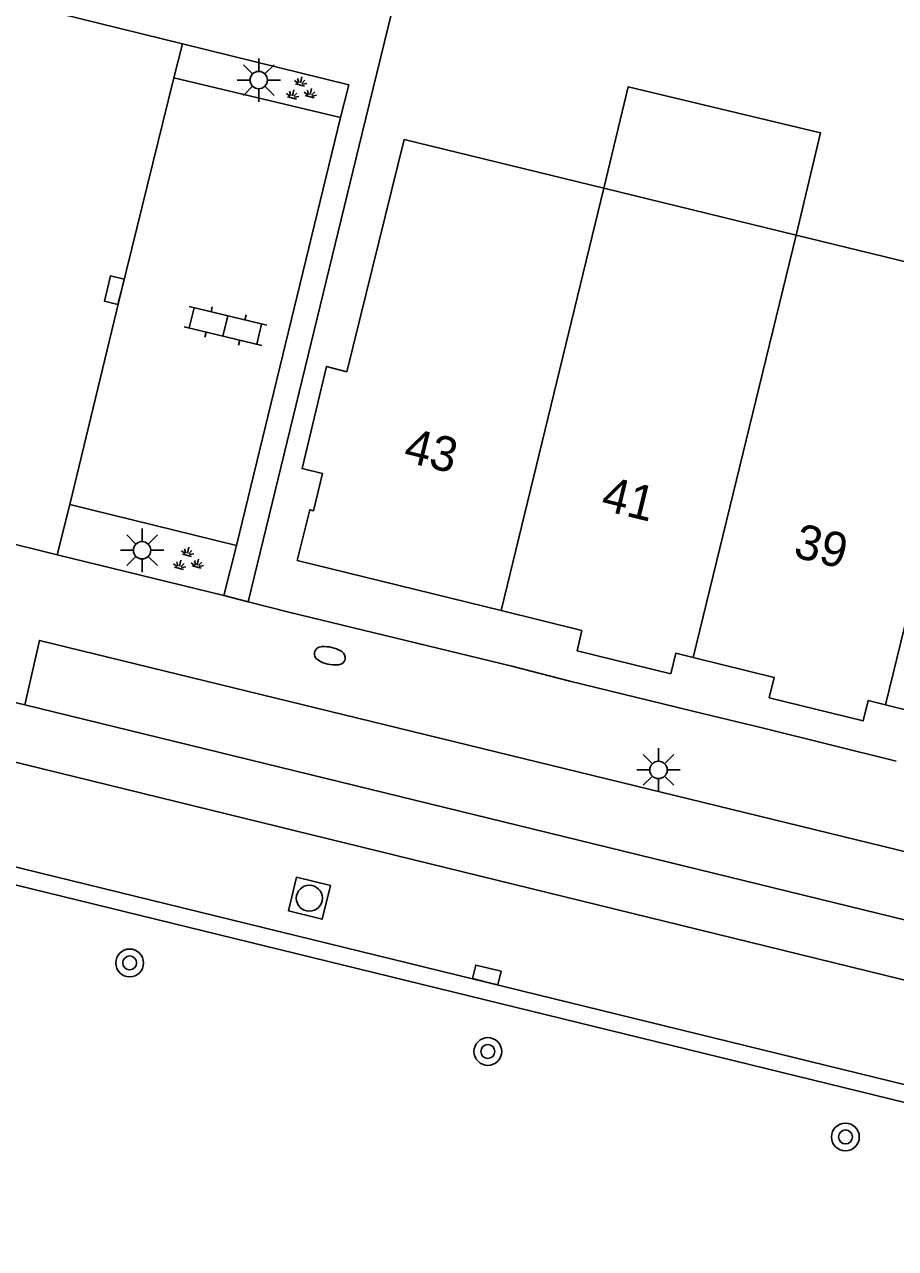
# Model space of a CAD drawing. Extents: x 125000 to 129004, y 397500 to 399008.
# Drawn here: x 126651.69 to 126676.77, y 398287.63 to 398322.89 of the extents above; entities that cross this region are included whole.
import ezdxf

# ---------------------------------------------------------------- set-up
doc = ezdxf.new("R2010")
doc.units = 0
for name, color, linetype in [('gg-afsc-hekwerk', 7, 'Continuous'), ('gg-afsc-muur', 7, 'Continuous'), ('gg-anno-huisnummerreeks BGT', 7, 'Continuous'), ('gg-bbg-hoofdgebouw', 7, 'Continuous'), ('gg-bbg-luifel en loopbrug', 7, 'Continuous'), ('gg-bbg-tussenscheiding', 7, 'Continuous'), ('gg-knt-verharding', 7, 'Continuous'), ('gg-knt-verharding nz', 7, 'Continuous'), ('gt-grn-weggrens', 7, 'Continuous'), ('gt-symb-boom', 7, 'Continuous'), ('gt-symb-brandkraan', 7, 'Continuous'), ('gt-symb-groenvak', 7, 'Continuous'), ('gt-symb-klinker verharding', 7, 'Continuous'), ('gt-symb-kolk', 7, 'Continuous'), ('gt-symb-lichtmast', 7, 'Continuous'), ('gt-symb-rioolschacht', 7, 'Continuous')]:
    doc.layers.add(name, color=color, linetype=linetype)

# ---------------------------------------------------------------- blocks, each defined once
blk = doc.blocks.new('gt0-LMAST')
at = {"layer": 'gt-symb-lichtmast'}
for p, q in [((-0.182, 0.173), (-0.447, 0.438)), ((-0.005, 0.246), (-0.005, 0.621)), ((0.172, 0.173), (0.437, 0.438)), ((-0.255, -0.004), (-0.63, -0.004)), ((-0.182, -0.181), (-0.447, -0.446)), ((-0.005, -0.254), (-0.005, -0.629)), ((0.437, -0.446), (0.172, -0.181)), ((0.245, -0.004), (0.62, -0.004))]:
    blk.add_line(p, q, dxfattribs=at)
blk.add_circle((-0.005, -0.004), 0.25, dxfattribs=at)
blk = doc.blocks.new('gt0-KOLK')
at = {"layer": 'gt-symb-kolk'}
blk.add_lwpolyline([(0, 0), (0.375, 0), (0.375, 0.4), (-0.375, 0.4), (-0.375, 0), (0, 0)], dxfattribs=at)
blk = doc.blocks.new('gt0-GRVAK')
at = {"layer": 'gt-symb-groenvak'}
for p, q in [((-0.047, 0.214), (-0.047, 0.393)), ((-0.11, 0.189), (-0.228, 0.24)), ((-0.182, 0.153), (0.088, 0.153)), ((-0.091, 0.211), (-0.156, 0.322)), ((-0.004, 0.211), (0.061, 0.322)), ((0.015, 0.189), (0.133, 0.24)), ((0.262, -0.052), (0.197, 0.059)), ((0.305, -0.049), (0.305, 0.13)), ((0.349, -0.052), (0.414, 0.059)), ((-0.245, -0.228), (-0.363, -0.177)), ((-0.318, -0.264), (-0.047, -0.264)), ((-0.226, -0.206), (-0.291, -0.095)), ((-0.183, -0.203), (-0.183, -0.024)), ((-0.139, -0.206), (-0.074, -0.095)), ((-0.12, -0.228), (-0.002, -0.177)), ((0.243, -0.074), (0.125, -0.023)), ((0.17, -0.11), (0.441, -0.11)), ((0.368, -0.074), (0.486, -0.023))]:
    blk.add_line(p, q, dxfattribs=at)
blk = doc.blocks.new('gt0-KL1')
at = {"layer": 'gt-symb-klinker verharding'}
for p, q in [((-0.5, 0.3), (-0.5, 0.45)), ((0.5, 0.3), (0.5, 0.45)), ((-1.15, 0.3), (1.15, 0.3)), ((-1, -0.3), (-1, 0.3)), ((0, -0.3), (0, 0.3)), ((1, -0.3), (1, 0.3)), ((-1.15, -0.3), (1.15, -0.3)), ((-0.5, -0.45), (-0.5, -0.3)), ((0.5, -0.45), (0.5, -0.3))]:
    blk.add_line(p, q, dxfattribs=at)
blk = doc.blocks.new('gt0-BR')
at = {"layer": 'gt-symb-brandkraan'}
for centre, radius, start, end in [((-0.244, 0), 0.206, 107.5669, 252.4331), ((0.599, -2.664), 3, 106.892, 107.5669), ((0, -0.691), 0.938, 73.108, 106.892), ((-0.599, -2.664), 3, 72.4331, 73.108), ((0.244, 0), 0.206, 287.567, 72.4331), ((0.599, 2.664), 3, 252.4331, 253.108), ((0, 0.691), 0.938, 253.108, 286.8921), ((-0.599, 2.664), 3, 286.8921, 287.567)]:
    blk.add_arc(centre, radius, start, end, dxfattribs=at)
blk = doc.blocks.new('gt0-BOOM')
at = {"layer": 'gt-symb-boom'}
for radius in [0.4, 0.2]:
    blk.add_circle((0, 0), radius, dxfattribs=at)
blk = doc.blocks.new('gt0-RS')
at = {"layer": 'gt-symb-rioolschacht'}
blk.add_lwpolyline([(-0.5, -0.5), (0.5, -0.5), (0.5, 0.5), (-0.5, 0.5)], close=True, dxfattribs=at)
blk.add_circle((0, 0), 0.375, dxfattribs=at)

msp = doc.modelspace()

# ---------------------------------------------------------------- linework, layer by layer
at = {"layer": 'gg-afsc-hekwerk'}
msp.add_line((126661.416, 398319.756), (126664.039, 398330.553), dxfattribs=at)
at = {"layer": 'gg-afsc-muur'}
for p, q in [((126659.297, 398305.963), (126665.72, 398304.406)), ((126667.394, 398303.978), (126671.255, 398303.033)), ((126672.931, 398302.626), (126676.788, 398301.675))]:
    msp.add_line(p, q, dxfattribs=at)
at = {"layer": 'gg-bbg-hoofdgebouw'}
for p, q in [((126673.909, 398316.824), (126668.375, 398318.176)), ((126679.447, 398315.472), (126673.909, 398316.824)), ((126665.411, 398306.008), (126659.544, 398307.454))]:
    msp.add_line(p, q, dxfattribs=at)
for points in [[(126668.375, 398318.176), (126662.623, 398319.579), (126660.973, 398312.886), (126660.386, 398313.04), (126659.684, 398310.096), (126660.268, 398309.957)], [(126659.544, 398307.454), (126659.901, 398308.911), (126660.008, 398308.885), (126660.268, 398309.957)], [(126670.946, 398304.658), (126670.445, 398304.782), (126670.3, 398304.189), (126667.599, 398304.85), (126667.742, 398305.433), (126665.411, 398306.008)], [(126676.481, 398303.297), (126675.985, 398303.42), (126675.838, 398302.828), (126673.132, 398303.498), (126673.276, 398304.082), (126670.946, 398304.658)], [(126682.252, 398301.884), (126681.514, 398302.064), (126681.372, 398301.481), (126678.667, 398302.138), (126678.811, 398302.721), (126676.481, 398303.297)]]:
    msp.add_lwpolyline(points, dxfattribs=at)
at = {"layer": 'gg-bbg-luifel en loopbrug'}
msp.add_lwpolyline([(126668.375, 398318.176), (126669.073, 398321.094), (126674.613, 398319.768), (126673.909, 398316.824)], dxfattribs=at)
at = {"layer": 'gg-bbg-tussenscheiding'}
for p, q in [((126668.375, 398318.176), (126665.411, 398306.008)), ((126673.909, 398316.824), (126670.946, 398304.658)), ((126679.447, 398315.472), (126676.481, 398303.297))]:
    msp.add_line(p, q, dxfattribs=at)
at = {"layer": 'gg-knt-verharding'}
for p, q in [((126656.243, 398322.335), (126655.991, 398321.354)), ((126655.991, 398321.354), (126660.787, 398320.215)), ((126657.791, 398307.885), (126660.787, 398320.215)), ((126661.416, 398319.756), (126658.133, 398306.263)), ((126652.994, 398309.066), (126652.627, 398307.613)), ((126657.791, 398307.885), (126652.994, 398309.066)), ((126657.433, 398306.44), (126657.791, 398307.885)), ((126652.627, 398307.613), (126657.433, 398306.44)), ((126658.133, 398306.263), (126659.297, 398305.963)), ((126645.495, 398304.794), (126651.7, 398303.292)), ((126665.72, 398304.406), (126667.394, 398303.978)), ((126651.7, 398303.292), (126756.379, 398277.708)), ((126671.255, 398303.033), (126672.931, 398302.626))]:
    msp.add_line(p, q, dxfattribs=at)
for points in [[(126660.787, 398320.215), (126661.025, 398321.152), (126656.243, 398322.335)], [(126655.991, 398321.354), (126654.468, 398315.192), (126652.994, 398309.066)], [(126651.7, 398303.292), (126652.12, 398305.149), (126756.884, 398279.581), (126756.379, 398277.708)], [(126648.389, 398299.367), (126713.638, 398283.392), (126746.702, 398275.349), (126755.36, 398273.213)], [(126648.271, 398298.881), (126713.519, 398282.906), (126746.583, 398274.863), (126755.241, 398272.727)]]:
    msp.add_lwpolyline(points, dxfattribs=at)
at = {"layer": 'gg-knt-verharding nz'}
msp.add_lwpolyline([(126757.715, 398275.675), (126687.106, 398292.898), (126632.302, 398306.326), (126553.993, 398325.483)], dxfattribs=at)
at = {"layer": 'gt-grn-weggrens'}
for p, q in [((126656.243, 398322.335), (126650.257, 398323.81)), ((126652.627, 398307.613), (126646.661, 398309.089)), ((126657.433, 398306.44), (126658.133, 398306.263))]:
    msp.add_line(p, q, dxfattribs=at)

# ---------------------------------------------------------------- block references
at = {"layer": 'gt-symb-boom'}
for p in [(126654.716, 398295.859), (126665.031, 398293.308), (126675.328, 398290.847)]:
    msp.add_blockref('gt0-BOOM', p, dxfattribs=at)
at = {"layer": 'gt-symb-brandkraan', "rotation": 166.70041567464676}
msp.add_blockref('gt0-BR', (126660.48, 398304.706), dxfattribs=at)
at = {"layer": 'gt-symb-groenvak'}
for p, rotation in [((126659.629, 398320.988), -13.702889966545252), ((126656.376, 398307.439), -13.64723833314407)]:
    msp.add_blockref('gt0-GRVAK', p, dxfattribs=dict(at, rotation=rotation))
at = {"layer": 'gt-symb-klinker verharding', "rotation": -13.64723833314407}
msp.add_blockref('gt0-KL1', (126657.475, 398314.205), dxfattribs=at)
at = {"layer": 'gt-symb-kolk'}
for p, rotation in [((126654.468, 398315.192), 76.11658196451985), ((126664.953, 398295.318), -13.71646932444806)]:
    msp.add_blockref('gt0-KOLK', p, dxfattribs=dict(at, rotation=rotation))
at = {"layer": 'gt-symb-lichtmast'}
for p in [(126658.438, 398321.292), (126655.079, 398307.748), (126669.95, 398301.421)]:
    msp.add_blockref('gt0-LMAST', p, dxfattribs=at)
at = {"layer": 'gt-symb-rioolschacht', "rotation": -13.716469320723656}
msp.add_blockref('gt0-RS', (126659.891, 398297.723), dxfattribs=at)

# ---------------------------------------------------------------- texts
at = {"layer": 'gg-anno-huisnummerreeks BGT'}
for s, rotation, p in [('43', 346.2, (126662.565, 398310.312)), ('41', 346.3, (126668.253, 398308.917)), ('39', 346.2, (126673.795, 398307.561))]:
    msp.add_text(s, height=1, rotation=rotation, dxfattribs=at).set_placement(p)

doc.saveas('drawing.dxf')
